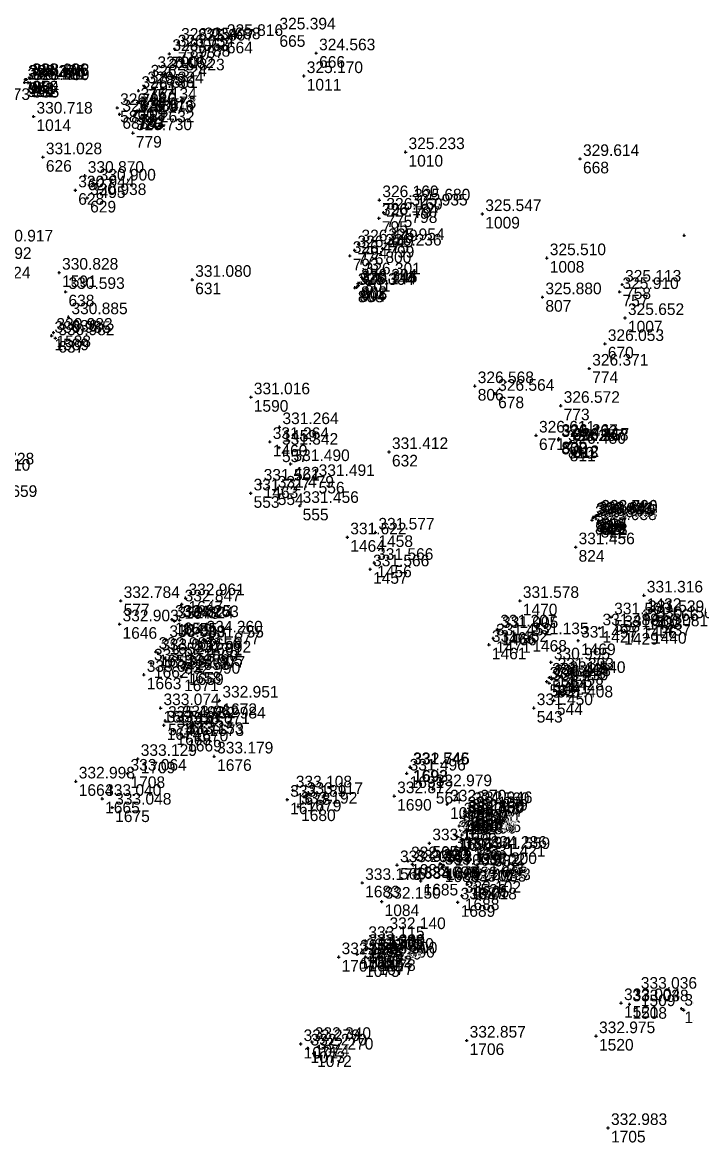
# Model space of a CAD drawing. Extents: x -829398 to -819400, y -1074439 to -1067977.
# Drawn here: x -820423.3 to -820354.7, y -1071574.4 to -1071458.8 of the extents above; entities that cross this region are included whole.
import ezdxf

# ---------------------------------------------------------------- set-up
doc = ezdxf.new("R2010")
doc.units = 0
for name, color, linetype in [('Vrstva 60', 7, 'Continuous'), ('Vrstva 61', 7, 'Continuous'), ('Čísla bodů_doměření_2012', 7, 'Continuous')]:
    doc.layers.add(name, color=color, linetype=linetype)

# ---------------------------------------------------------------- blocks, each defined once
blk = doc.blocks.new('BOD')
at = {"layer": 'Čísla bodů_doměření_2012'}
for p, q in [((-0.15, 0), (0.15, 0)), ((0, -0.15), (0, 0.15))]:
    blk.add_line(p, q, dxfattribs=at)

msp = doc.modelspace()

# ---------------------------------------------------------------- block references
at = {"layer": 'Vrstva 60'}
for p in [(-820397.033, -1071459.778), (-820407.179, -1071460.84), (-820405.448, -1071460.935), (-820404.787, -1071460.79), (-820402.456, -1071460.448), (-820408.084, -1071461.996), (-820407.524, -1071461.534), (-820392.941, -1071461.934), (-820422.963, -1071464.659), (-820422.844, -1071464.646), (-820422.556, -1071464.484), (-820422.45, -1071464.519), (-820410.328, -1071464.639), (-820409.621, -1071463.771), (-820408.486, -1071464.003), (-820394.212, -1071464.286), (-820423.031, -1071464.959), (-820422.68, -1071464.975), (-820422.437, -1071465.01), (-820411.276, -1071465.813), (-820410.656, -1071465.335), (-820411.364, -1071467.009), (-820413.472, -1071467.577), (-820413.241, -1071468.235), (-820411.622, -1071468.253), (-820411.47, -1071468.053), (-820411.414, -1071467.908), (-820422.106, -1071468.469), (-820411.718, -1071468.364), (-820411.852, -1071470.181), (-820421.135, -1071472.669), (-820383.712, -1071472.141), (-820365.704, -1071472.844), (-820416.811, -1071474.582), (-820417.794, -1071476.083), (-820415.589, -1071475.382), (-820416.568, -1071476.877), (-820386.414, -1071477.096), (-820383.139, -1071477.433), (-820385.999, -1071478.383), (-820383.41, -1071477.96), (-820375.789, -1071478.531), (-820386.46, -1071478.981), (-820354.963, -1071480.742), (-820388.564, -1071481.653), (-820386.098, -1071482.095), (-820385.793, -1071481.531), (-820389.469, -1071482.853), (-820388.981, -1071482.268), (-820369.134, -1071483.088), (-820419.466, -1071484.582), (-820405.725, -1071485.321), (-820388.24, -1071485.063), (-820418.802, -1071486.57), (-820388.942, -1071486.153), (-820388.759, -1071486.103), (-820388.617, -1071485.704), (-820388.589, -1071485.914), (-820361.629, -1071486.576), (-820361.364, -1071485.816), (-820369.587, -1071487.122), (-820418.5, -1071489.18), (-820361.066, -1071489.261), (-820420.25, -1071491.1), (-820420.05, -1071490.78), (-820419.85, -1071491.35), (-820363.145, -1071491.944), (-820364.753, -1071494.488), (-820376.57, -1071496.298), (-820374.463, -1071497.086), (-820399.68, -1071497.45), (-820367.7, -1071498.331), (-820396.723, -1071500.529), (-820370.248, -1071501.398), (-820367.911, -1071501.737), (-820397.725, -1071502.058), (-820396.77, -1071502.65), (-820367.936, -1071501.856), (-820367.252, -1071502.273), (-820367.077, -1071502.56), (-820366.803, -1071502.236), (-820366.734, -1071502.123), (-820385.42, -1071503.099), (-820395.579, -1071504.343), (-820398.66, -1071506.364), (-820392.988, -1071505.882), (-820399.7, -1071507.37), (-820397.206, -1071507.081), (-820394.639, -1071508.661), (-820364.358, -1071509.853), (-820364.316, -1071509.841), (-820364.11, -1071509.742), (-820363.815, -1071509.59), (-820363.814, -1071509.558), (-820364.466, -1071510.128), (-820364.043, -1071509.994), (-820363.885, -1071510.437), (-820363.787, -1071510.177), (-820363.785, -1071510.164), (-820389.722, -1071511.906), (-820386.822, -1071511.411), (-820366.162, -1071512.932), (-820387.37, -1071515.21), (-820386.95, -1071514.54), (-820359.121, -1071517.909), (-820413.11, -1071518.475), (-820406.819, -1071518.828), (-820406.42, -1071518.19), (-820371.914, -1071518.469), (-820362.49, -1071520.162), (-820358.999, -1071519.935), (-820413.224, -1071520.886), (-820407.81, -1071520.41), (-820407.55, -1071520.57), (-820407.031, -1071520.457), (-820374.237, -1071521.41), (-820363.692, -1071521.299), (-820359.597, -1071520.842), (-820358.588, -1071521.399), (-820358.136, -1071520.562), (-820408.391, -1071522.504), (-820404.557, -1071522.04), (-820404.44, -1071522.56), (-820374.68, -1071522.34), (-820374.062, -1071521.564), (-820370.933, -1071522.218), (-820365.906, -1071522.574), (-820361.45, -1071521.487), (-820409.5, -1071523.73), (-820404.866, -1071523.248), (-820375.11, -1071523.01), (-820409.982, -1071524.923), (-820409.243, -1071523.888), (-820405.751, -1071524.107), (-820368.711, -1071524.816), (-820406.613, -1071525.505), (-820406.36, -1071525.66), (-820368.32, -1071525.876), (-820410.723, -1071526.106), (-820406.877, -1071526.297), (-820369.15, -1071526.81), (-820368.89, -1071526.97), (-820368.88, -1071526.39), (-820368.63, -1071526.55), (-820367.122, -1071526.218), (-820408.999, -1071529.542), (-820402.923, -1071528.757), (-820370.48, -1071529.54), (-820368.403, -1071528.746), (-820408.668, -1071531.326), (-820408.522, -1071530.852), (-820407.66, -1071531.865), (-820407.012, -1071530.787), (-820405.884, -1071531.481), (-820404.25, -1071530.92), (-820406.556, -1071532.524), (-820411.348, -1071534.783), (-820403.468, -1071534.529), (-820412.401, -1071536.301), (-820383.599, -1071536.289), (-820383.255, -1071535.629), (-820383.197, -1071535.665), (-820417.745, -1071537.109), (-820395.34, -1071538.029), (-820394.211, -1071538.712), (-820384.886, -1071538.634), (-820380.895, -1071537.908), (-820415.017, -1071538.908), (-820413.981, -1071539.812), (-820395.922, -1071538.998), (-820394.799, -1071539.711), (-820379.42, -1071539.48), (-820377.04, -1071539.75), (-820376.72, -1071539.66), (-820378.009, -1071540.814), (-820377.64, -1071540.7), (-820377.62, -1071540.18), (-820377.595, -1071541.071), (-820377.55, -1071540.65), (-820377.203, -1071540.439), (-820378.18, -1071541.71), (-820378.58, -1071542.66), (-820378.38, -1071542.79), (-820377.901, -1071542.647), (-820381.257, -1071543.497), (-820378.922, -1071544.321), (-820375.244, -1071544.267), (-820374.9, -1071544.39), (-820383.45, -1071545.35), (-820383.01, -1071545.676), (-820380.13, -1071545.59), (-820375.379, -1071545.178), (-820384.591, -1071545.752), (-820379.97, -1071546.009), (-820379.829, -1071545.78), (-820376.265, -1071545.941), (-820388.185, -1071547.587), (-820382.158, -1071547.391), (-820377.35, -1071547.763), (-820377.185, -1071547.416), (-820376.89, -1071547.6), (-820377.901, -1071548.909), (-820386.18, -1071549.52), (-820378.33, -1071549.597), (-820385.67, -1071552.66), (-820387.858, -1071553.581), (-820388.703, -1071554.962), (-820388.08, -1071554.82), (-820387.83, -1071554.4), (-820386.9, -1071554.8), (-820390.617, -1071555.254), (-820388.19, -1071555.8), (-820387.85, -1071555.23), (-820386.8, -1071555.61), (-820386.54, -1071555.18), (-820359.738, -1071558.817), (-820361.473, -1071559.995), (-820360.611, -1071560.119), (-820355.243, -1071560.572), (-820355.012, -1071560.719), (-820394.54, -1071564.22), (-820393.38, -1071564), (-820377.405, -1071563.862), (-820364.053, -1071563.407), (-820393.82, -1071564.68), (-820393.14, -1071565.1), (-820362.816, -1071572.888)]:
    msp.add_blockref('BOD', p, dxfattribs=at)

# ---------------------------------------------------------------- texts
for s, p in [('789', (-820406.879, -1071462.34)), ('788', (-820404.487, -1071462.29)), ('664', (-820402.156, -1071461.948)), ('665', (-820396.733, -1071461.278)), ('790', (-820407.784, -1071463.496)), ('778', (-820407.224, -1071463.034)), ('787', (-820405.148, -1071462.435)), ('666', (-820392.641, -1071463.434)), ('785', (-820409.321, -1071465.271)), ('786', (-820408.186, -1071465.503)), ('1011', (-820393.912, -1071465.786)), ('956', (-820422.731, -1071466.459)), ('953', (-820422.663, -1071466.159)), ('951', (-820422.544, -1071466.146)), ('952', (-820422.38, -1071466.475)), ('950', (-820422.256, -1071465.984)), ('954', (-820422.15, -1071466.019)), ('955', (-820422.137, -1071466.51)), ('777', (-820410.356, -1071466.835)), ('791', (-820410.028, -1071466.139)), ('792', (-820410.976, -1071467.313)), ('5899-2632', (-820413.172, -1071469.077)), ('784', (-820411.064, -1071468.509)), ('1014', (-820421.806, -1071469.969)), ('683', (-820412.941, -1071469.735)), ('780', (-820411.418, -1071469.864)), ('783', (-820411.322, -1071469.753)), ('782', (-820411.17, -1071469.553)), ('781', (-820411.114, -1071469.408)), ('779', (-820411.552, -1071471.681)), ('1010', (-820383.412, -1071473.641)), ('626', (-820420.835, -1071474.169)), ('668', (-820365.404, -1071474.344)), ('627', (-820416.511, -1071476.082)), ('495', (-820415.289, -1071476.882)), ('628', (-820417.494, -1071477.583)), ('629', (-820416.268, -1071478.377)), ('796', (-820386.114, -1071478.596)), ('798', (-820383.11, -1071479.46)), ('797', (-820382.839, -1071478.933)), ('795', (-820386.16, -1071480.481)), ('775', (-820385.699, -1071479.883)), ('1009', (-820375.489, -1071480.031)), ('1592', (-820425.883, -1071483.173)), ('794', (-820388.264, -1071483.153)), ('799', (-820385.493, -1071483.031)), ('793', (-820389.169, -1071484.353)), ('776', (-820388.681, -1071483.768)), ('800', (-820385.798, -1071483.595)), ('1008', (-820368.834, -1071484.588)), ('1591', (-820419.166, -1071486.082)), ('801', (-820387.94, -1071486.563)), ('631', (-820405.425, -1071486.821)), ('803', (-820388.642, -1071487.653)), ('804', (-820388.459, -1071487.603)), ('802', (-820388.317, -1071487.204)), ('805', (-820388.289, -1071487.414)), ('758', (-820361.064, -1071487.316)), ('638', (-820418.502, -1071488.07)), ('807', (-820369.287, -1071488.622)), ('757', (-820361.329, -1071488.076)), ('636', (-820418.2, -1071490.68)), ('1007', (-820360.766, -1071490.761)), ('1588', (-820419.75, -1071492.28)), ('1589', (-820419.95, -1071492.6)), ('637', (-820419.55, -1071492.85)), ('670', (-820362.845, -1071493.444)), ('774', (-820364.453, -1071495.988)), ('806', (-820376.27, -1071497.798)), ('1590', (-820399.38, -1071498.95)), ('678', (-820374.163, -1071498.586)), ('773', (-820367.4, -1071499.831)), ('1459', (-820396.423, -1071502.029)), ('1460', (-820397.425, -1071503.558)), ('671', (-820369.948, -1071502.898)), ('808', (-820367.636, -1071503.356)), ('809', (-820367.611, -1071503.237)), ('810', (-820366.952, -1071503.773)), ('813', (-820366.503, -1071503.736)), ('812', (-820366.434, -1071503.623)), ('557', (-820396.47, -1071504.15)), ('632', (-820385.12, -1071504.599)), ('811', (-820366.777, -1071504.06)), ('422', (-820395.279, -1071505.843)), ('556', (-820392.688, -1071507.382)), ('1463', (-820398.36, -1071507.864)), ('554', (-820396.906, -1071508.581)), ('553', (-820399.4, -1071508.87)), ('555', (-820394.339, -1071510.161)), ('823', (-820364.166, -1071511.628)), ('820', (-820364.058, -1071511.353)), ('819', (-820364.016, -1071511.341)), ('815', (-820363.81, -1071511.242)), ('816', (-820363.743, -1071511.494)), ('822', (-820363.585, -1071511.937)), ('814', (-820363.515, -1071511.09)), ('817', (-820363.514, -1071511.058)), ('821', (-820363.487, -1071511.677)), ('818', (-820363.485, -1071511.664)), ('1458', (-820386.522, -1071512.911)), ('1464', (-820389.422, -1071513.406)), ('824', (-820365.862, -1071514.432)), ('1457', (-820387.07, -1071516.71)), ('1456', (-820386.65, -1071516.04)), ('577', (-820412.81, -1071519.975)), ('1647', (-820406.12, -1071519.69)), ('1470', (-820371.614, -1071519.969)), ('1432', (-820358.821, -1071519.409)), ('1648', (-820406.519, -1071520.328)), ('1646', (-820412.924, -1071522.386)), ('1654', (-820407.51, -1071521.91)), ('1649', (-820407.25, -1071522.07)), ('1655', (-820406.731, -1071521.957)), ('558', (-820362.19, -1071521.662)), ('1436', (-820359.297, -1071522.342)), ('1433', (-820358.699, -1071521.435)), ('1437', (-820357.836, -1071522.062)), ('1656', (-820404.257, -1071523.54)), ('1465', (-820373.937, -1071522.91)), ('1466', (-820373.762, -1071523.064)), ('1427', (-820363.392, -1071522.799)), ('1429', (-820361.15, -1071522.987)), ('1440', (-820358.288, -1071522.899)), ('1652', (-820408.091, -1071524.004)), ('1660', (-820404.566, -1071524.748)), ('1661', (-820404.14, -1071524.06)), ('1461', (-820374.81, -1071524.51)), ('1471', (-820374.38, -1071523.84)), ('1468', (-820370.633, -1071523.718)), ('1469', (-820365.606, -1071524.074)), ('1650', (-820409.2, -1071525.23)), ('1651', (-820408.943, -1071525.388)), ('1653', (-820405.451, -1071525.607)), ('1662', (-820409.682, -1071526.423)), ('1658', (-820406.313, -1071527.005)), ('1467', (-820368.411, -1071526.316)), ('1663', (-820410.423, -1071527.606)), ('1671', (-820406.577, -1071527.797)), ('1659', (-820406.06, -1071527.16)), ('562', (-820368.85, -1071528.31)), ('572', (-820368.58, -1071527.89)), ('1441', (-820368.33, -1071528.05)), ('1455', (-820368.02, -1071527.376)), ('1428', (-820366.822, -1071527.718)), ('542', (-820368.59, -1071528.47)), ('1672', (-820402.623, -1071530.257)), ('544', (-820368.103, -1071530.246)), ('1666', (-820408.699, -1071531.042)), ('543', (-820370.18, -1071531.04)), ('1674', (-820408.368, -1071532.826)), ('574', (-820408.222, -1071532.352)), ('1667', (-820406.712, -1071532.287)), ('1673', (-820403.95, -1071532.42)), ('1668', (-820407.36, -1071533.365)), ('1669', (-820406.256, -1071534.024)), ('1670', (-820405.584, -1071532.981)), ('1709', (-820411.048, -1071536.283)), ('1676', (-820403.168, -1071536.029)), ('1692', (-820382.955, -1071537.129)), ('1693', (-820382.897, -1071537.165)), ('1664', (-820417.445, -1071538.609)), ('1708', (-820412.101, -1071537.801)), ('1691', (-820383.299, -1071537.789)), ('1678', (-820395.04, -1071539.529)), ('564', (-820380.595, -1071539.408)), ('1665', (-820414.717, -1071540.408)), ('1677', (-820395.622, -1071540.498)), ('1679', (-820393.911, -1071540.212)), ('1690', (-820384.586, -1071540.134)), ('1086', (-820379.12, -1071540.98)), ('1675', (-820413.681, -1071541.312)), ('1680', (-820394.499, -1071541.211)), ('1694', (-820377.32, -1071541.68)), ('1088', (-820377.25, -1071542.15)), ('1527', (-820376.903, -1071541.939)), ('1089', (-820376.74, -1071541.25)), ('563', (-820376.42, -1071541.16)), ('1076', (-820377.88, -1071543.21)), ('1695', (-820377.709, -1071542.314)), ('1087', (-820377.34, -1071542.2)), ('1528', (-820377.295, -1071542.571)), ('1696', (-820378.28, -1071544.16)), ('1697', (-820378.08, -1071544.29)), ('1524', (-820377.601, -1071544.147)), ('565', (-820380.957, -1071544.997)), ('1700', (-820378.622, -1071545.821)), ('1703', (-820375.079, -1071546.678)), ('1702', (-820374.944, -1071545.767)), ('532', (-820374.6, -1071545.89)), ('566', (-820384.291, -1071547.252)), ('1085', (-820383.15, -1071546.85)), ('1684', (-820382.71, -1071547.176)), ('1698', (-820379.83, -1071547.09)), ('1686', (-820379.67, -1071547.509)), ('1699', (-820379.529, -1071547.28)), ('1701', (-820375.965, -1071547.441)), ('1683', (-820387.885, -1071549.087)), ('1685', (-820381.858, -1071548.891)), ('1526', (-820376.885, -1071548.916)), ('1525', (-820376.59, -1071549.1)), ('1687', (-820377.05, -1071549.263)), ('1084', (-820385.88, -1071551.02)), ('1689', (-820378.03, -1071551.097)), ('1688', (-820377.601, -1071550.409)), ('1083', (-820385.37, -1071554.16)), ('1682', (-820387.558, -1071555.081)), ('1079', (-820387.53, -1071555.9)), ('1707', (-820390.317, -1071556.754)), ('1681', (-820388.403, -1071556.462)), ('1080', (-820387.78, -1071556.32)), ('1081', (-820387.55, -1071556.73)), ('1082', (-820386.6, -1071556.3)), ('1077', (-820386.5, -1071557.11)), ('1078', (-820386.24, -1071556.68)), ('1075', (-820387.89, -1071557.3)), ('1509', (-820359.438, -1071560.317)), ('1521', (-820361.173, -1071561.495)), ('1508', (-820360.311, -1071561.619)), ('1510', (-820354.943, -1071562.072)), ('1520', (-820363.753, -1071564.907)), ('1071', (-820394.24, -1071565.72)), ('1073', (-820393.52, -1071566.18)), ('1074', (-820393.08, -1071565.5)), ('1706', (-820377.105, -1071565.362)), ('1072', (-820392.84, -1071566.6)), ('1705', (-820362.516, -1071574.388))]:
    msp.add_text(s, height=1.2, dxfattribs=at).set_placement(p)
at = {"layer": 'Vrstva 61'}
for s, p in [('325.394', (-820396.733, -1071459.478)), ('326.034', (-820407.224, -1071461.234)), ('326.034', (-820406.879, -1071460.54)), ('325.807', (-820405.148, -1071460.635)), ('325.688', (-820404.487, -1071460.49)), ('325.816', (-820402.156, -1071460.148)), ('326.063', (-820407.784, -1071461.696)), ('324.563', (-820392.641, -1071461.634)), ('326.062', (-820409.321, -1071463.471)), ('328.450', (-820422.731, -1071464.659)), ('328.278', (-820422.663, -1071464.359)), ('328.105', (-820422.544, -1071464.346)), ('328.181', (-820422.38, -1071464.675)), ('328.106', (-820422.256, -1071464.184)), ('328.302', (-820422.15, -1071464.219)), ('326.324', (-820410.028, -1071464.339)), ('325.823', (-820408.186, -1071463.703)), ('325.170', (-820393.912, -1071463.986)), ('328.409', (-820422.137, -1071464.71)), ('326.361', (-820410.976, -1071465.513)), ('326.324', (-820410.356, -1071465.035)), ('330.773', (-820428.27, -1071466.76)), ('326.134', (-820411.064, -1071466.709)), ('330.718', (-820421.806, -1071468.169)), ('326.146', (-820413.172, -1071467.277)), ('326.386', (-820412.941, -1071467.935)), ('326.173', (-820411.418, -1071468.064)), ('326.016', (-820411.322, -1071467.953)), ('326.017', (-820411.17, -1071467.753)), ('326.173', (-820411.114, -1071467.608)), ('326.730', (-820411.552, -1071469.881)), ('331.028', (-820420.835, -1071472.369)), ('325.233', (-820383.412, -1071471.841)), ('329.614', (-820365.404, -1071472.544)), ('330.870', (-820416.511, -1071474.282)), ('330.900', (-820415.289, -1071475.082)), ('330.944', (-820417.494, -1071475.783)), ('330.938', (-820416.268, -1071476.577)), ('326.160', (-820386.114, -1071476.796)), ('325.680', (-820382.839, -1071477.133)), ('326.160', (-820385.699, -1071478.083)), ('325.935', (-820383.11, -1071477.66)), ('325.547', (-820375.489, -1071478.231)), ('326.184', (-820386.16, -1071478.681)), ('330.917', (-820425.883, -1071481.373)), ('326.449', (-820388.681, -1071481.968)), ('326.449', (-820388.264, -1071481.353)), ('326.236', (-820385.798, -1071481.795)), ('325.954', (-820385.493, -1071481.231)), ('326.475', (-820389.169, -1071482.553)), ('325.510', (-820368.834, -1071482.788)), ('330.828', (-820419.166, -1071484.282)), ('331.024', (-820428.226, -1071485.189)), ('331.080', (-820405.425, -1071485.021)), ('326.304', (-820388.317, -1071485.404)), ('326.301', (-820387.94, -1071484.763)), ('325.113', (-820361.064, -1071485.516)), ('330.593', (-820418.502, -1071486.27)), ('326.304', (-820388.642, -1071485.853)), ('326.144', (-820388.459, -1071485.803)), ('326.145', (-820388.289, -1071485.614)), ('325.910', (-820361.329, -1071486.276)), ('325.880', (-820369.287, -1071486.822)), ('330.885', (-820418.2, -1071488.88)), ('325.652', (-820360.766, -1071488.961)), ('330.985', (-820419.95, -1071490.8)), ('330.982', (-820419.75, -1071490.48)), ('330.982', (-820419.55, -1071491.05)), ('326.053', (-820362.845, -1071491.644)), ('326.371', (-820364.453, -1071494.188)), ('326.568', (-820376.27, -1071495.998)), ('326.564', (-820374.163, -1071496.786)), ('331.016', (-820399.38, -1071497.15)), ('326.572', (-820367.4, -1071498.031)), ('331.264', (-820396.423, -1071500.229)), ('326.611', (-820369.948, -1071501.098)), ('326.432', (-820367.636, -1071501.556)), ('326.267', (-820367.611, -1071501.437)), ('331.264', (-820397.425, -1071501.758)), ('331.342', (-820396.47, -1071502.35)), ('331.412', (-820385.12, -1071502.799)), ('326.287', (-820366.952, -1071501.973)), ('326.480', (-820366.777, -1071502.26)), ('326.258', (-820366.503, -1071501.936)), ('326.417', (-820366.434, -1071501.823)), ('332.610', (-820428.241, -1071505.037)), ('332.728', (-820427.84, -1071504.39)), ('331.490', (-820395.279, -1071504.043)), ('331.561', (-820398.36, -1071506.064)), ('331.491', (-820392.688, -1071505.582)), ('331.727', (-820399.4, -1071507.07)), ('331.479', (-820396.906, -1071506.781)), ('332.659', (-820427.524, -1071507.745)), ('331.456', (-820394.339, -1071508.361)), ('329.046', (-820364.058, -1071509.553)), ('328.827', (-820364.016, -1071509.541)), ('328.641', (-820363.81, -1071509.442)), ('328.679', (-820363.743, -1071509.694)), ('328.620', (-820363.515, -1071509.29)), ('328.796', (-820363.514, -1071509.258)), ('329.030', (-820364.166, -1071509.828)), ('329.038', (-820363.585, -1071510.137)), ('329.033', (-820363.487, -1071509.877)), ('328.889', (-820363.485, -1071509.864)), ('331.622', (-820389.422, -1071511.606)), ('331.577', (-820386.522, -1071511.111)), ('331.456', (-820365.862, -1071512.632)), ('331.566', (-820386.65, -1071514.24)), ('331.566', (-820387.07, -1071514.91)), ('332.961', (-820406.12, -1071517.89)), ('331.316', (-820358.821, -1071517.609)), ('332.784', (-820412.81, -1071518.175)), ('332.847', (-820406.519, -1071518.528)), ('331.578', (-820371.614, -1071518.169)), ('332.825', (-820407.51, -1071520.11)), ('334.263', (-820406.731, -1071520.157)), ('331.500', (-820362.19, -1071519.862)), ('331.539', (-820358.699, -1071519.635)), ('332.903', (-820412.924, -1071520.586)), ('332.824', (-820407.25, -1071520.27)), ('331.207', (-820373.937, -1071521.11)), ('331.005', (-820373.762, -1071521.264)), ('331.488', (-820363.392, -1071520.999)), ('331.500', (-820361.15, -1071521.187)), ('331.566', (-820359.297, -1071520.542)), ('330.081', (-820358.288, -1071521.099)), ('330.156', (-820357.836, -1071520.262)), ('333.039', (-820408.091, -1071522.204)), ('334.260', (-820404.257, -1071521.74)), ('331.755', (-820404.14, -1071522.26)), ('331.452', (-820374.38, -1071522.04)), ('331.135', (-820370.633, -1071521.918)), ('331.497', (-820365.606, -1071522.274)), ('332.987', (-820409.2, -1071523.43)), ('333.002', (-820408.943, -1071523.588)), ('331.677', (-820404.566, -1071522.948)), ('331.452', (-820374.81, -1071522.71)), ('333.052', (-820409.682, -1071524.623)), ('332.992', (-820405.451, -1071523.807)), ('330.995', (-820368.411, -1071524.516)), ('333.042', (-820410.423, -1071525.806)), ('332.990', (-820406.577, -1071525.997)), ('333.005', (-820406.313, -1071525.205)), ('332.977', (-820406.06, -1071525.36)), ('331.393', (-820368.02, -1071525.576)), ('331.540', (-820366.822, -1071525.918)), ('331.448', (-820368.85, -1071526.51)), ('331.430', (-820368.59, -1071526.67)), ('331.445', (-820368.58, -1071526.09)), ('331.438', (-820368.33, -1071526.25)), ('333.074', (-820408.699, -1071529.242)), ('332.951', (-820402.623, -1071528.457)), ('331.450', (-820370.18, -1071529.24)), ('331.408', (-820368.103, -1071528.446)), ('335.492', (-820408.222, -1071530.552)), ('333.062', (-820406.712, -1071530.487)), ('332.984', (-820403.95, -1071530.62)), ('333.161', (-820408.368, -1071531.026)), ('333.153', (-820407.36, -1071531.565)), ('333.071', (-820405.584, -1071531.181)), ('333.153', (-820406.256, -1071532.224)), ('333.129', (-820411.048, -1071534.483)), ('333.179', (-820403.168, -1071534.229)), ('333.064', (-820412.101, -1071536.001)), ('331.496', (-820383.299, -1071535.989)), ('331.546', (-820382.955, -1071535.329)), ('332.745', (-820382.897, -1071535.365)), ('332.998', (-820417.445, -1071536.809)), ('333.040', (-820414.717, -1071538.608)), ('333.189', (-820395.622, -1071538.698)), ('333.108', (-820395.04, -1071537.729)), ('333.117', (-820393.911, -1071538.412)), ('332.872', (-820384.586, -1071538.334)), ('332.979', (-820380.595, -1071537.608)), ('333.048', (-820413.681, -1071539.512)), ('333.192', (-820394.499, -1071539.411)), ('332.370', (-820379.12, -1071539.18)), ('334.560', (-820376.74, -1071539.45)), ('332.946', (-820376.42, -1071539.36)), ('333.048', (-820377.709, -1071540.514)), ('332.350', (-820377.34, -1071540.4)), ('333.107', (-820377.32, -1071539.88)), ('333.007', (-820377.295, -1071540.771)), ('334.560', (-820377.25, -1071540.35)), ('332.979', (-820376.903, -1071540.139)), ('332.980', (-820377.88, -1071541.41)), ('333.168', (-820380.957, -1071543.197)), ('333.075', (-820378.28, -1071542.36)), ('333.090', (-820378.08, -1071542.49)), ('334.286', (-820377.601, -1071542.347)), ('333.194', (-820378.622, -1071544.021)), ('334.286', (-820374.944, -1071543.967)), ('331.559', (-820374.6, -1071544.09)), ('333.205', (-820384.291, -1071545.452)), ('332.240', (-820383.15, -1071545.05)), ('333.162', (-820382.71, -1071545.376)), ('333.160', (-820379.83, -1071545.29)), ('333.146', (-820379.529, -1071545.48)), ('333.200', (-820375.965, -1071545.641)), ('331.421', (-820375.079, -1071544.878)), ('333.119', (-820379.67, -1071545.709)), ('333.178', (-820387.885, -1071547.287)), ('333.079', (-820381.858, -1071547.091)), ('333.085', (-820377.05, -1071547.463)), ('333.093', (-820376.885, -1071547.116)), ('333.093', (-820376.59, -1071547.3)), ('333.102', (-820377.601, -1071548.609)), ('332.150', (-820385.88, -1071549.22)), ('333.018', (-820378.03, -1071549.297)), ('332.140', (-820385.37, -1071552.36)), ('333.115', (-820387.558, -1071553.281)), ('333.143', (-820388.403, -1071554.662)), ('333.300', (-820387.78, -1071554.52)), ('333.300', (-820387.53, -1071554.1)), ('332.250', (-820386.6, -1071554.5)), ('333.300', (-820386.24, -1071554.88)), ('332.970', (-820390.317, -1071554.954)), ('332.130', (-820387.89, -1071555.5)), ('332.090', (-820387.55, -1071554.93)), ('333.300', (-820386.5, -1071555.31)), ('333.036', (-820359.438, -1071558.517)), ('333.004', (-820361.173, -1071559.695)), ('333.038', (-820360.311, -1071559.819)), ('333.054', (-820354.943, -1071560.272)), ('332.270', (-820394.24, -1071563.92)), ('332.340', (-820393.08, -1071563.7)), ('332.857', (-820377.105, -1071563.562)), ('332.975', (-820363.753, -1071563.107)), ('332.270', (-820393.52, -1071564.38)), ('332.270', (-820392.84, -1071564.8)), ('332.983', (-820362.516, -1071572.588))]:
    msp.add_text(s, height=1.2, dxfattribs=at).set_placement(p)

doc.saveas('drawing.dxf')
